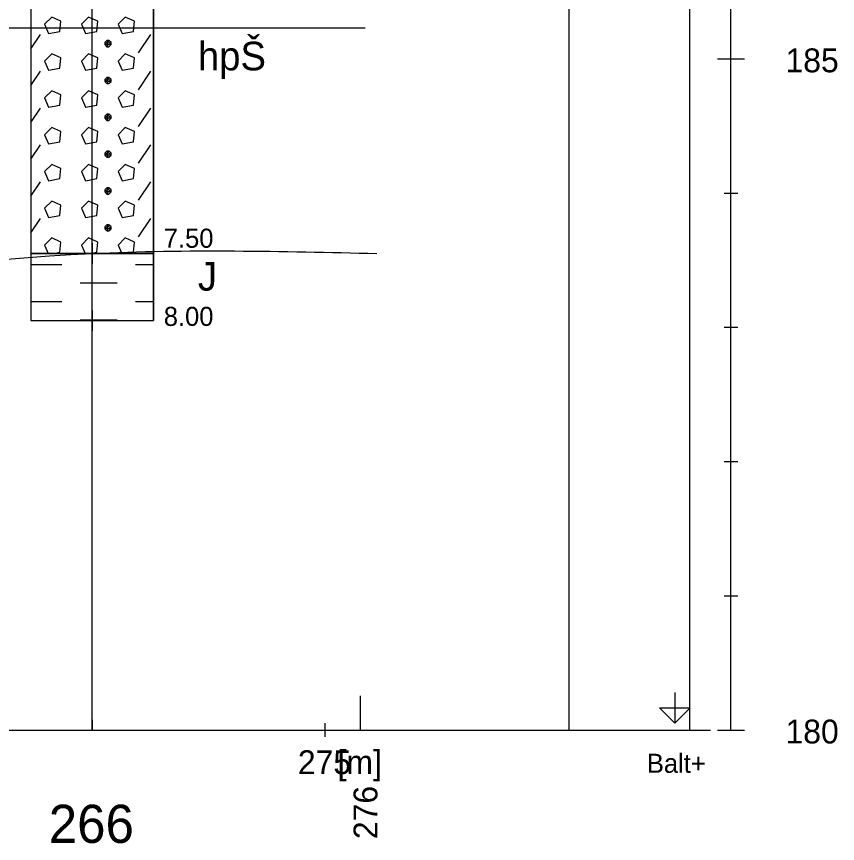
# Model space of a CAD drawing. Extents: x 3042 to 4120, y 576 to 2694.
# Drawn here: x 3510.79 to 3541.38, y 579.6 to 610.4 of the extents above; entities that cross this region are included whole.
import ezdxf

# ---------------------------------------------------------------- set-up
doc = ezdxf.new("R2010")
doc.units = 0
for name, color, linetype in [('12', 7, 'Continuous'), ('14', 7, 'Continuous'), ('18', 7, 'Continuous'), ('19', 7, 'Continuous'), ('21', 7, 'Continuous'), ('51', 7, 'Continuous'), ('52', 7, 'Continuous'), ('53', 7, 'Continuous'), ('56', 7, 'Continuous'), ('7', 7, 'Continuous'), ('pomocna', 7, 'Continuous'), ('rozhraní', 7, 'Continuous')]:
    doc.layers.add(name, color=color, linetype=linetype)

msp = doc.modelspace()

# ---------------------------------------------------------------- linework, layer by layer
at = {"layer": '12'}
msp.add_line((3523.612, 583.826), (3523.612, 585.096), dxfattribs=at)
at = {"layer": '18'}
for p, q in [((3513.612, 599.076), (3513.612, 639.076)), ((3513.612, 599.457), (3513.612, 598.695)), ((3513.231, 599.076), (3513.993, 599.076)), ((3513.612, 584.207), (3513.612, 583.826))]:
    msp.add_line(p, q, dxfattribs=at)
at = {"layer": '19'}
for p, q in [((3536.906, 608.826), (3537.922, 608.826)), ((3537.16, 603.826), (3537.668, 603.826)), ((3537.16, 598.826), (3537.668, 598.826)), ((3537.16, 593.826), (3537.668, 593.826)), ((3537.16, 588.826), (3537.668, 588.826)), ((3536.906, 583.826), (3537.922, 583.826))]:
    msp.add_line(p, q, dxfattribs=at)
at = {"layer": '21'}
for p, q in [((3537.414, 583.826), (3537.414, 648.826)), ((3534.112, 583.826), (3536.652, 583.826))]:
    msp.add_line(p, q, dxfattribs=at)
msp.add_lwpolyline([(3535.318, 585.223), (3535.318, 584.08), (3534.747, 584.652), (3535.89, 584.652), (3535.318, 584.08)], dxfattribs=at)
at = {"layer": '51'}
for p, q in [((3511.326, 609.201), (3511.683, 609.736)), ((3515.34, 609.05), (3515.798, 609.736)), ((3514.197, 609.279), (3514.197, 609.507)), ((3511.326, 607.829), (3511.683, 608.364)), ((3515.34, 607.678), (3515.798, 608.364)), ((3514.197, 607.907), (3514.197, 608.136)), ((3511.326, 606.457), (3511.683, 606.993)), ((3515.34, 606.307), (3515.798, 606.993)), ((3514.197, 606.535), (3514.197, 606.764)), ((3511.326, 605.086), (3511.683, 605.621)), ((3515.34, 604.935), (3515.798, 605.621)), ((3514.197, 605.164), (3514.197, 605.392)), ((3511.326, 603.714), (3511.683, 604.25)), ((3515.34, 603.564), (3515.798, 604.25)), ((3514.197, 603.792), (3514.197, 604.021)), ((3511.326, 602.343), (3511.683, 602.878)), ((3515.34, 602.192), (3515.798, 602.878)), ((3514.197, 602.421), (3514.197, 602.649)), ((3511.835, 601.887), (3511.973, 601.577)), ((3513.207, 601.887), (3513.345, 601.576)), ((3514.578, 601.887), (3514.716, 601.577)), ((3511.326, 601.163), (3511.797, 601.163)), ((3511.797, 601.163), (3512.483, 601.163)), ((3515.226, 601.163), (3515.898, 601.163)), ((3513.169, 600.478), (3513.854, 600.478)), ((3513.854, 600.478), (3514.54, 600.478)), ((3511.326, 599.792), (3511.797, 599.792)), ((3511.797, 599.792), (3512.483, 599.792)), ((3515.226, 599.792), (3515.898, 599.792)), ((3513.169, 599.106), (3513.854, 599.106)), ((3513.854, 599.106), (3514.54, 599.106))]:
    msp.add_line(p, q, dxfattribs=at)
for points in [[(3511.326, 601.576), (3515.898, 601.576), (3515.898, 616.576), (3511.326, 616.576)], [(3511.326, 599.076), (3515.898, 599.076), (3515.898, 601.576), (3511.326, 601.576)]]:
    msp.add_lwpolyline(points, close=True, dxfattribs=at)
for points in [[(3511.835, 610.117), (3511.987, 609.774), (3512.407, 609.85), (3512.445, 610.231), (3512.102, 610.384), (3511.835, 610.117)], [(3513.207, 610.117), (3513.359, 609.774), (3513.778, 609.85), (3513.816, 610.231), (3513.473, 610.384), (3513.207, 610.117)], [(3514.578, 610.117), (3514.731, 609.774), (3515.15, 609.85), (3515.188, 610.231), (3514.845, 610.384), (3514.578, 610.117)], [(3514.159, 609.507), (3514.083, 609.431), (3514.083, 609.355), (3514.159, 609.279), (3514.235, 609.279), (3514.312, 609.355), (3514.312, 609.431), (3514.235, 609.507), (3514.159, 609.507), (3514.312, 609.355), (3514.083, 609.355), (3514.235, 609.507)], [(3511.835, 608.745), (3511.987, 608.402), (3512.407, 608.479), (3512.445, 608.86), (3512.102, 609.012), (3511.835, 608.745)], [(3513.207, 608.745), (3513.359, 608.402), (3513.778, 608.479), (3513.816, 608.86), (3513.473, 609.012), (3513.207, 608.745)], [(3514.578, 608.745), (3514.731, 608.402), (3515.15, 608.479), (3515.188, 608.86), (3514.845, 609.012), (3514.578, 608.745)], [(3514.159, 608.136), (3514.083, 608.059), (3514.083, 607.983), (3514.159, 607.907), (3514.235, 607.907), (3514.312, 607.983), (3514.312, 608.059), (3514.235, 608.136), (3514.159, 608.136), (3514.312, 607.983), (3514.083, 607.983), (3514.235, 608.136)], [(3511.835, 607.374), (3511.987, 607.031), (3512.407, 607.107), (3512.445, 607.488), (3512.102, 607.64), (3511.835, 607.374)], [(3513.207, 607.374), (3513.359, 607.031), (3513.778, 607.107), (3513.816, 607.488), (3513.473, 607.64), (3513.207, 607.374)], [(3514.578, 607.374), (3514.731, 607.031), (3515.15, 607.107), (3515.188, 607.488), (3514.845, 607.64), (3514.578, 607.374)], [(3514.159, 606.764), (3514.083, 606.688), (3514.083, 606.612), (3514.159, 606.535), (3514.235, 606.535), (3514.312, 606.612), (3514.312, 606.688), (3514.235, 606.764), (3514.159, 606.764), (3514.312, 606.612), (3514.083, 606.612), (3514.235, 606.764)], [(3511.835, 606.002), (3511.987, 605.659), (3512.407, 605.735), (3512.445, 606.116), (3512.102, 606.269), (3511.835, 606.002)], [(3513.207, 606.002), (3513.359, 605.659), (3513.778, 605.735), (3513.816, 606.116), (3513.473, 606.269), (3513.207, 606.002)], [(3514.578, 606.002), (3514.731, 605.659), (3515.15, 605.735), (3515.188, 606.116), (3514.845, 606.269), (3514.578, 606.002)], [(3514.159, 605.392), (3514.083, 605.316), (3514.083, 605.24), (3514.159, 605.164), (3514.235, 605.164), (3514.312, 605.24), (3514.312, 605.316), (3514.235, 605.392), (3514.159, 605.392), (3514.312, 605.24), (3514.083, 605.24), (3514.235, 605.392)], [(3511.835, 604.63), (3511.987, 604.288), (3512.407, 604.364), (3512.445, 604.745), (3512.102, 604.897), (3511.835, 604.63)], [(3513.207, 604.63), (3513.359, 604.288), (3513.778, 604.364), (3513.816, 604.745), (3513.473, 604.897), (3513.207, 604.63)], [(3514.578, 604.63), (3514.731, 604.288), (3515.15, 604.364), (3515.188, 604.745), (3514.845, 604.897), (3514.578, 604.63)], [(3514.159, 604.021), (3514.083, 603.945), (3514.083, 603.868), (3514.159, 603.792), (3514.235, 603.792), (3514.312, 603.868), (3514.312, 603.945), (3514.235, 604.021), (3514.159, 604.021), (3514.312, 603.868), (3514.083, 603.868), (3514.235, 604.021)], [(3511.835, 603.259), (3511.987, 602.916), (3512.407, 602.992), (3512.445, 603.373), (3512.102, 603.526), (3511.835, 603.259)], [(3513.207, 603.259), (3513.359, 602.916), (3513.778, 602.992), (3513.816, 603.373), (3513.473, 603.526), (3513.207, 603.259)], [(3514.578, 603.259), (3514.731, 602.916), (3515.15, 602.992), (3515.188, 603.373), (3514.845, 603.526), (3514.578, 603.259)], [(3514.159, 602.649), (3514.083, 602.573), (3514.083, 602.497), (3514.159, 602.421), (3514.235, 602.421), (3514.312, 602.497), (3514.312, 602.573), (3514.235, 602.649), (3514.159, 602.649), (3514.312, 602.497), (3514.083, 602.497), (3514.235, 602.649)], [(3512.164, 601.576), (3512.407, 601.621), (3512.445, 602.002), (3512.102, 602.154), (3511.835, 601.887)], [(3513.536, 601.576), (3513.778, 601.621), (3513.816, 602.002), (3513.473, 602.154), (3513.207, 601.887)], [(3514.907, 601.576), (3515.15, 601.621), (3515.188, 602.002), (3514.845, 602.154), (3514.578, 601.887)]]:
    msp.add_lwpolyline(points, dxfattribs=at)
at = {"layer": '53'}
for p, q in [((3511.326, 639.076), (3511.326, 599.076)), ((3515.898, 639.076), (3515.898, 599.076)), ((3511.326, 601.576), (3515.898, 601.576)), ((3511.326, 599.076), (3515.898, 599.076))]:
    msp.add_line(p, q, dxfattribs=at)
at = {"layer": '56'}
for p, q in [((3513.612, 601.957), (3513.612, 601.195)), ((3513.231, 601.576), (3513.993, 601.576)), ((3513.612, 599.457), (3513.612, 598.695)), ((3513.231, 599.076), (3513.993, 599.076))]:
    msp.add_line(p, q, dxfattribs=at)
at = {"layer": '7'}
for p, q in [((3522.292, 583.572), (3522.292, 584.08)), ((3247.292, 583.826), (3535.82, 583.826))]:
    msp.add_line(p, q, dxfattribs=at)
at = {"layer": 'pomocna'}
for p, q in [((3513.612, 583.826), (3513.612, 641.826)), ((3531.382, 583.826), (3531.382, 641.826)), ((3535.882, 583.826), (3535.882, 641.826))]:
    msp.add_line(p, q, dxfattribs=at)
at = {"layer": 'rozhraní'}
msp.add_line((3523.782, 609.974), (3421.616, 609.974), dxfattribs=at)
msp.add_spline([(3359.638, 602.832), (3380.358, 602.832), (3404.892, 596.256), (3425.062, 603.427), (3462.842, 596.877), (3513.612, 601.576), (3524.22, 601.576)], degree=3, dxfattribs=at)

# ---------------------------------------------------------------- texts
at = {"layer": '12'}
msp.add_text('276', height=0.889, rotation=90, dxfattribs=at).set_placement((3524.24, 579.762))
at = {"layer": '14'}
msp.add_text('266', height=1.4224, dxfattribs=at).set_placement((3511.992, 579.62))
at = {"layer": '19'}
for s, p in [('185', (3539.446, 608.325)), ('180', (3539.446, 583.325))]:
    msp.add_text(s, height=0.889, dxfattribs=at).set_placement(p)
at = {"layer": '21'}
msp.add_text('Balt+', height=0.7112, dxfattribs=at).set_placement((3534.281, 582.231))
at = {"layer": '52'}
for s, height, p in [('hpŠ', 1.0668, (3517.549, 608.398)), ('7.50', 0.7112, (3516.279, 601.789)), ('J', 1.067, (3517.549, 600.192)), ('8.00', 0.7112, (3516.279, 598.878))]:
    msp.add_text(s, height=height, dxfattribs=at).set_placement(p)
at = {"layer": '7'}
for s, p in [('[m]', (3522.754, 582.182)), ('275', (3521.276, 582.182))]:
    msp.add_text(s, height=0.889, dxfattribs=at).set_placement(p)

doc.saveas('drawing.dxf')
